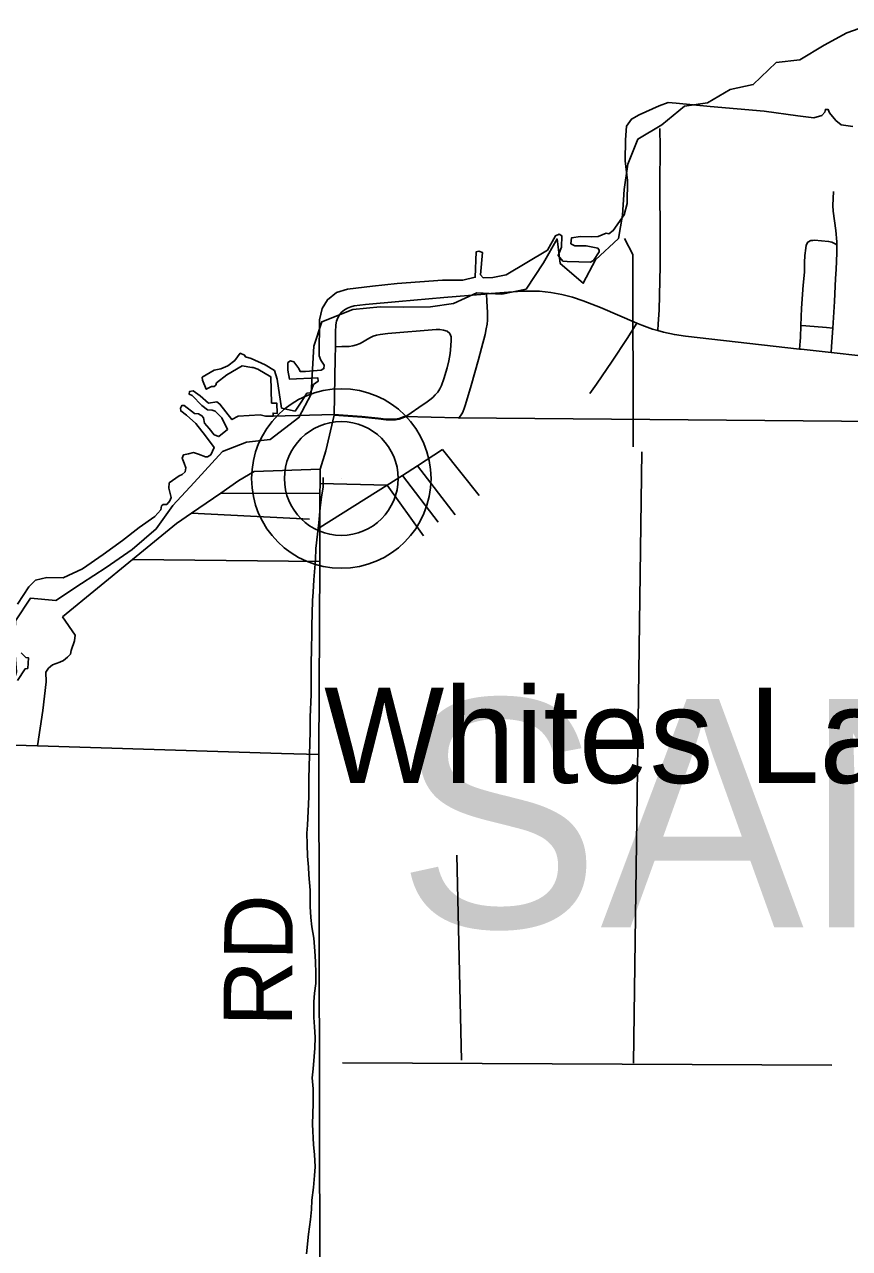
# Model space of a CAD drawing. Extents: x 0 to 34, y 0 to 22.
# Drawn here: x 4.494 to 4.836, y 15.153 to 15.66 of the extents above; entities that cross this region are included whole.
import ezdxf

# ---------------------------------------------------------------- set-up
doc = ezdxf.new("R2010")
doc.units = 0
for name, color, linetype in [('GM_X_Corporation', 7, 'Continuous'), ('GM_X_County_Road', 7, 'Continuous'), ('GM_X_County_Road_Text', 7, 'Continuous'), ('GM_X_County_Text', 7, 'Continuous'), ('GM_X_Major_Lake', 7, 'Continuous'), ('GM_X_Minor_River', 7, 'Continuous'), ('GM_X_Township_Road', 7, 'Continuous'), ('GM_X_Unincorporated', 7, 'Continuous'), ('GM_X_Unincorporated_Location', 7, 'Continuous'), ('GM_X_Unincorporated_Text', 7, 'Continuous')]:
    doc.layers.add(name, color=color, linetype=linetype)

msp = doc.modelspace()

# ---------------------------------------------------------------- linework, layer by layer
at = {"layer": 'GM_X_Corporation'}
for points in [[(4.83759, 15.61794), (4.83274, 15.61862), (4.83053, 15.62033), (4.82789, 15.62356), (4.82738, 15.62492), (4.82618, 15.62501), (4.82593, 15.6239), (4.82474, 15.62254), (4.82141, 15.62152), (4.81469, 15.62237), (4.80072, 15.62424), (4.77841, 15.6262), (4.76427, 15.62756), (4.76095, 15.62782), (4.75729, 15.62646), (4.74894, 15.62279), (4.74571, 15.62101), (4.74375, 15.61802), (4.74324, 15.61232), (4.74315, 15.60363), (4.74409, 15.59546), (4.744, 15.586), (4.74272, 15.58124), (4.73821, 15.57476), (4.73642, 15.5734), (4.73523, 15.57366), (4.73361, 15.57306), (4.73191, 15.57229), (4.72936, 15.57221), (4.72467, 15.57229), (4.72084, 15.5717), (4.72058, 15.56931), (4.7222, 15.56846), (4.72416, 15.56846), (4.72697, 15.56838), (4.73183, 15.56744), (4.73242, 15.56659), (4.73242, 15.56591), (4.73004, 15.56241), (4.72871, 15.56164), (4.71914, 15.56199), (4.71735, 15.56208), (4.71535, 15.56444), (4.71675, 15.56787), (4.71684, 15.57264), (4.71582, 15.57323), (4.7142, 15.57255), (4.71088, 15.56659), (4.69376, 15.55645), (4.68822, 15.55535), (4.68422, 15.55517), (4.6832, 15.55637), (4.68405, 15.56565), (4.68252, 15.56625), (4.68132, 15.56591), (4.68098, 15.55543), (4.67579, 15.55415), (4.66736, 15.55415), (4.64854, 15.55279), (4.6384, 15.55177), (4.62801, 15.55049), (4.62341, 15.54913), (4.61967, 15.54606), (4.61754, 15.5424), (4.61635, 15.53772), (4.61626, 15.52281), (4.61694, 15.52103), (4.61839, 15.51898), (4.61822, 15.51754), (4.61703, 15.51685), (4.61064, 15.51634), (4.60834, 15.51634), (4.60783, 15.51754), (4.60579, 15.52034), (4.60442, 15.52069), (4.60332, 15.52001), (4.60332, 15.51685), (4.60391, 15.51319), (4.61567, 15.5137), (4.61583, 15.51225), (4.61396, 15.51089), (4.61263, 15.50752), (4.61115, 15.50732), (4.60911, 15.504), (4.6063, 15.49991), (4.60069, 15.50116), (4.5988, 15.51319), (4.59778, 15.51668), (4.59386, 15.51915), (4.58807, 15.52171), (4.58569, 15.52239), (4.58535, 15.52316), (4.58356, 15.52392), (4.58126, 15.52086), (4.57837, 15.51873), (4.57555, 15.51745), (4.57275, 15.51694), (4.56781, 15.51396), (4.56789, 15.51268), (4.56942, 15.50893), (4.57164, 15.51004), (4.57275, 15.51004), (4.57343, 15.51072), (4.57368, 15.51157), (4.57794, 15.51489), (4.58432, 15.51873), (4.58833, 15.51804), (4.58893, 15.51804), (4.59088, 15.51728), (4.59616, 15.51413), (4.5965, 15.50323), (4.59872, 15.50314), (4.59889, 15.49897), (4.59718, 15.49906), (4.59718, 15.49786), (4.6223, 15.49844), (4.63398, 15.49766), (4.63939, 15.49717), (4.64073, 15.49699), (4.64387, 15.49661), (4.64651, 15.4965), (4.64782, 15.49659), (4.64938, 15.49687), (4.65084, 15.49738), (4.65156, 15.49772), (4.67388, 15.49716), (5.30969, 15.49153)], [(4.83759, 15.61794), (4.83274, 15.61862), (4.83053, 15.62033), (4.82789, 15.62356), (4.82738, 15.62492), (4.82618, 15.62501), (4.82593, 15.6239), (4.82474, 15.62254), (4.82141, 15.62152), (4.81469, 15.62237), (4.80072, 15.62424), (4.77841, 15.6262), (4.76427, 15.62756), (4.76095, 15.62782), (4.75729, 15.62646), (4.74894, 15.62279), (4.74571, 15.62101), (4.74375, 15.61802), (4.74324, 15.61232), (4.74315, 15.60363), (4.74409, 15.59546), (4.744, 15.586), (4.74272, 15.58124), (4.73821, 15.57476), (4.73642, 15.5734), (4.73523, 15.57366), (4.73361, 15.57306), (4.73191, 15.57229), (4.72936, 15.57221), (4.72467, 15.57229), (4.72084, 15.5717), (4.72058, 15.56931), (4.7222, 15.56846), (4.72416, 15.56846), (4.72697, 15.56838), (4.73183, 15.56744), (4.73242, 15.56659), (4.73242, 15.56591), (4.73004, 15.56241), (4.72871, 15.56164), (4.71914, 15.56199), (4.71735, 15.56208), (4.71535, 15.56444), (4.71675, 15.56787), (4.71684, 15.57264), (4.71582, 15.57323), (4.7142, 15.57255), (4.71088, 15.56659), (4.69376, 15.55645), (4.68822, 15.55535), (4.68422, 15.55517), (4.6832, 15.55637), (4.68405, 15.56565), (4.68252, 15.56625), (4.68132, 15.56591), (4.68098, 15.55543), (4.67579, 15.55415), (4.66736, 15.55415), (4.64854, 15.55279), (4.6384, 15.55177), (4.62801, 15.55049), (4.62341, 15.54913), (4.61967, 15.54606), (4.61754, 15.5424), (4.61635, 15.53772), (4.61626, 15.52281), (4.61694, 15.52103), (4.61839, 15.51898), (4.61822, 15.51754), (4.61703, 15.51685), (4.61064, 15.51634), (4.60834, 15.51634), (4.60783, 15.51754), (4.60579, 15.52034), (4.60442, 15.52069), (4.60332, 15.52001), (4.60332, 15.51685), (4.60391, 15.51319), (4.61567, 15.5137), (4.61583, 15.51225), (4.61396, 15.51089), (4.61263, 15.50752), (4.61115, 15.50732), (4.60911, 15.504), (4.6063, 15.49991), (4.60069, 15.50116), (4.5988, 15.51319), (4.59778, 15.51668), (4.59386, 15.51915), (4.58807, 15.52171), (4.58569, 15.52239), (4.58535, 15.52316), (4.58356, 15.52392), (4.58126, 15.52086), (4.57837, 15.51873), (4.57555, 15.51745), (4.57275, 15.51694), (4.56781, 15.51396), (4.56789, 15.51268), (4.56942, 15.50893), (4.57164, 15.51004), (4.57275, 15.51004), (4.57343, 15.51072), (4.57368, 15.51157), (4.57794, 15.51489), (4.58432, 15.51873), (4.58833, 15.51804), (4.58893, 15.51804), (4.59088, 15.51728), (4.59616, 15.51413), (4.5965, 15.50323), (4.59872, 15.50314), (4.59889, 15.49897), (4.59718, 15.49906), (4.59718, 15.49786), (4.6223, 15.49844), (4.63398, 15.49766), (4.63939, 15.49717), (4.64073, 15.49699), (4.64387, 15.49661), (4.64651, 15.4965), (4.64782, 15.49659), (4.64938, 15.49687), (4.65084, 15.49738), (4.65156, 15.49772), (4.67388, 15.49716), (5.30969, 15.49153)], [(5.30969, 15.49153), (4.67388, 15.49716), (4.65156, 15.49772), (4.65084, 15.49738), (4.64938, 15.49687), (4.64782, 15.49659), (4.64651, 15.4965), (4.64387, 15.49661), (4.64073, 15.49699), (4.63939, 15.49717), (4.63398, 15.49766), (4.6223, 15.49844), (4.59718, 15.49786), (4.59395, 15.49786), (4.59182, 15.49829), (4.5827, 15.49787), (4.58007, 15.49642), (4.57513, 15.5028), (4.57376, 15.50374), (4.57036, 15.50323), (4.56687, 15.50629), (4.56406, 15.50834), (4.56244, 15.508), (4.56235, 15.50698), (4.56363, 15.50638), (4.56763, 15.50229), (4.56993, 15.50042), (4.57189, 15.50025), (4.57308, 15.49982), (4.5759, 15.4971), (4.57828, 15.49233), (4.5747, 15.48935), (4.57275, 15.49011), (4.5707, 15.49275), (4.56866, 15.49497), (4.56831, 15.49718), (4.56763, 15.49795), (4.56627, 15.49871), (4.56457, 15.49897), (4.56031, 15.50221), (4.55929, 15.50221), (4.55878, 15.50118), (4.55886, 15.49999), (4.56125, 15.4982), (4.56508, 15.4948), (4.56908, 15.48969), (4.57268, 15.48483), (4.57129, 15.48173), (4.57002, 15.48091), (4.56908, 15.48091), (4.56625, 15.48202), (4.56411, 15.48271), (4.56214, 15.48219), (4.55999, 15.48177), (4.5594, 15.4804), (4.56025, 15.47825), (4.56094, 15.47637), (4.56068, 15.47474), (4.5594, 15.47362), (4.5582, 15.47302), (4.55408, 15.47011), (4.55391, 15.46797), (4.55485, 15.46402), (4.55434, 15.46265), (4.55305, 15.4612), (4.5516, 15.4612), (4.55082, 15.4606), (4.55065, 15.45897), (4.54817, 15.45614), (4.54165, 15.45168), (4.53471, 15.44628), (4.52674, 15.44045), (4.51808, 15.43454), (4.51011, 15.43077), (4.50334, 15.43094), (4.49863, 15.42974), (4.49588, 15.42708), (4.49117, 15.41988)], [(5.30969, 15.49153), (4.67388, 15.49716), (4.65156, 15.49772), (4.65084, 15.49738), (4.64938, 15.49687), (4.64782, 15.49659), (4.64651, 15.4965), (4.64387, 15.49661), (4.64073, 15.49699), (4.63939, 15.49717), (4.63398, 15.49766), (4.6223, 15.49844), (4.59718, 15.49786), (4.59395, 15.49786), (4.59182, 15.49829), (4.5827, 15.49787), (4.58007, 15.49642), (4.57513, 15.5028), (4.57376, 15.50374), (4.57036, 15.50323), (4.56687, 15.50629), (4.56406, 15.50834), (4.56244, 15.508), (4.56235, 15.50698), (4.56363, 15.50638), (4.56763, 15.50229), (4.56993, 15.50042), (4.57189, 15.50025), (4.57308, 15.49982), (4.5759, 15.4971), (4.57828, 15.49233), (4.5747, 15.48935), (4.57275, 15.49011), (4.5707, 15.49275), (4.56866, 15.49497), (4.56831, 15.49718), (4.56763, 15.49795), (4.56627, 15.49871), (4.56457, 15.49897), (4.56031, 15.50221), (4.55929, 15.50221), (4.55878, 15.50118), (4.55886, 15.49999), (4.56125, 15.4982), (4.56508, 15.4948), (4.56908, 15.48969), (4.57268, 15.48483), (4.57129, 15.48173), (4.57002, 15.48091), (4.56908, 15.48091), (4.56625, 15.48202), (4.56411, 15.48271), (4.56214, 15.48219), (4.55999, 15.48177), (4.5594, 15.4804), (4.56025, 15.47825), (4.56094, 15.47637), (4.56068, 15.47474), (4.5594, 15.47362), (4.5582, 15.47302), (4.55408, 15.47011), (4.55391, 15.46797), (4.55485, 15.46402), (4.55434, 15.46265), (4.55305, 15.4612), (4.5516, 15.4612), (4.55082, 15.4606), (4.55065, 15.45897), (4.54817, 15.45614), (4.54165, 15.45168), (4.53471, 15.44628), (4.52674, 15.44045), (4.51808, 15.43454), (4.51011, 15.43077), (4.50334, 15.43094), (4.49863, 15.42974), (4.49588, 15.42708), (4.49117, 15.41988)], [(4.49263, 15.39965), (4.4946, 15.39777), (4.49571, 15.3976), (4.49545, 15.39322), (4.49434, 15.39297), (4.49117, 15.38817)], [(4.49263, 15.39965), (4.4946, 15.39777), (4.49571, 15.3976), (4.49545, 15.39322), (4.49434, 15.39297), (4.49117, 15.38817)]]:
    msp.add_lwpolyline(points, dxfattribs=at)
at = {"layer": 'GM_X_County_Road'}
for points in [[(4.62298, 15.52659), (4.62301, 15.53267), (4.62312, 15.53572), (4.62342, 15.53716), (4.62396, 15.53854), (4.62467, 15.53984), (4.62558, 15.54098), (4.62603, 15.54136), (4.6267, 15.54191), (4.62799, 15.54265), (4.62938, 15.54318), (4.63083, 15.54353), (4.63543, 15.54414), (4.64932, 15.54532), (4.66789, 15.54698), (4.68491, 15.54841), (4.68565, 15.54847)], [(4.68565, 15.54847), (4.70029, 15.54957), (4.70469, 15.54969), (4.70766, 15.5496), (4.71226, 15.54911), (4.71681, 15.54829), (4.72129, 15.54712), (4.72568, 15.54565), (4.73289, 15.5428), (4.748, 15.53638)], [(4.748, 15.53638), (4.75007, 15.5355), (4.75448, 15.53391), (4.7567, 15.53328)], [(4.7567, 15.53328), (4.75899, 15.53262), (4.76358, 15.53163), (4.76821, 15.53092), (4.81541, 15.52563)], [(4.81541, 15.52563), (4.81612, 15.52555), (4.82854, 15.52416), (4.84084, 15.52279), (4.86556, 15.52), (4.87178, 15.51948), (4.87646, 15.51933), (4.88115, 15.51945), (4.88582, 15.51982), (4.89201, 15.52065), (4.89967, 15.52203), (4.96534, 15.53541)], [(4.62241, 15.49817), (4.62295, 15.5218), (4.62298, 15.52659)], [(4.61689, 14.92059), (4.61615, 15.35746), (4.61648, 15.43754), (4.61654, 15.45161), (4.6166, 15.46574), (4.61662, 15.46991), (4.61665, 15.47577), (4.619, 15.48339), (4.62241, 15.49817)]]:
    msp.add_lwpolyline(points, dxfattribs=at)
at = {"layer": 'GM_X_Major_Lake'}
for points in [[(4.5762, 15.48313), (4.58606, 15.48697), (4.59591, 15.48811), (4.60785, 15.49723), (4.61297, 15.50692), (4.61353, 15.51736), (4.6141, 15.52686), (4.61732, 15.53692), (4.63021, 15.54205), (4.64158, 15.54319), (4.65143, 15.543), (4.66243, 15.5432), (4.6719, 15.54453), (4.68157, 15.5489), (4.69199, 15.54833), (4.70204, 15.55042), (4.70924, 15.56143), (4.71492, 15.57131), (4.71625, 15.56106), (4.72573, 15.55289), (4.73084, 15.56258), (4.74032, 15.5715), (4.74202, 15.58119), (4.74278, 15.59183), (4.74429, 15.60227), (4.74846, 15.61272), (4.75831, 15.61861), (4.76779, 15.62639), (4.77727, 15.62773), (4.78674, 15.63323), (4.79622, 15.63532), (4.80569, 15.64444), (4.81555, 15.64558), (4.82559, 15.65166), (4.83507, 15.65679), (4.84492, 15.66021)], [(4.5762, 15.48312), (4.58606, 15.48697), (4.59591, 15.48811), (4.60785, 15.49723), (4.61297, 15.50692), (4.61353, 15.51736), (4.6141, 15.52686), (4.61732, 15.53692), (4.63021, 15.54205), (4.64158, 15.54319), (4.65143, 15.543), (4.66243, 15.5432), (4.6719, 15.54453), (4.68157, 15.5489), (4.69199, 15.54833), (4.70204, 15.55042), (4.70924, 15.56143), (4.71492, 15.57131), (4.71625, 15.56106), (4.72573, 15.55289), (4.73084, 15.56258), (4.74032, 15.5715), (4.74202, 15.58119), (4.74278, 15.59183), (4.74429, 15.60227), (4.74846, 15.61272), (4.75831, 15.61861), (4.76779, 15.62639), (4.77727, 15.62773), (4.78674, 15.63323), (4.79622, 15.63532), (4.80569, 15.64444), (4.81555, 15.64558), (4.82559, 15.65166), (4.83507, 15.65679), (4.84492, 15.66021)], [(4.3903, 15.32476), (4.40016, 15.33388), (4.40982, 15.33844), (4.42043, 15.34262), (4.43067, 15.3487), (4.44488, 15.35402), (4.45625, 15.35952), (4.46724, 15.36617), (4.47729, 15.3732), (4.48752, 15.38156), (4.49074, 15.39181), (4.48998, 15.40207), (4.49036, 15.41289), (4.49661, 15.42239), (4.50703, 15.42144), (4.51765, 15.42847), (4.52788, 15.43512), (4.53868, 15.44252), (4.54872, 15.45107), (4.55555, 15.46076), (4.56445, 15.47026), (4.5762, 15.48313)], [(4.3903, 15.32476), (4.40016, 15.33388), (4.40982, 15.33844), (4.42043, 15.34262), (4.43067, 15.3487), (4.44488, 15.35402), (4.45625, 15.35952), (4.46724, 15.36617), (4.47729, 15.3732), (4.48752, 15.38156), (4.49074, 15.39181), (4.48998, 15.40207), (4.49036, 15.41289), (4.49661, 15.42239), (4.50703, 15.42144), (4.51765, 15.42847), (4.52788, 15.43512), (4.53868, 15.44252), (4.54872, 15.45107), (4.55555, 15.46076), (4.56445, 15.47026), (4.5762, 15.48312)]]:
    msp.add_lwpolyline(points, dxfattribs=at)
at = {"layer": 'GM_X_Minor_River'}
for p, q in [((4.75003, 15.48301), (4.74655, 15.2296)), ((4.67334, 15.31573), (4.67523, 15.23075)), ((4.62591, 15.22966), (4.82884, 15.22869))]:
    msp.add_line(p, q, dxfattribs=at)
for points in [[(4.74283, 15.57146), (4.7463, 15.56483), (4.7465, 15.48507)], [(4.61796, 15.47235), (4.61785, 15.46837), (4.61716, 15.4644), (4.61665, 15.45985), (4.6161, 15.4536), (4.61558, 15.44886), (4.61484, 15.443), (4.61471, 15.43825), (4.61409, 15.42991), (4.61376, 15.42479), (4.61347, 15.42137), (4.61317, 15.41075), (4.61324, 15.40656), (4.61312, 15.40239), (4.61288, 15.39403), (4.61288, 15.38719), (4.61293, 15.38244), (4.61247, 15.37296), (4.61249, 15.36707), (4.61193, 15.34751), (4.61191, 15.33991), (4.61174, 15.33403), (4.61138, 15.32815), (4.6111, 15.32493), (4.61134, 15.32017), (4.6114, 15.31542), (4.61184, 15.31085), (4.61194, 15.30762), (4.61252, 15.30133), (4.61251, 15.29449), (4.61276, 15.28992), (4.61322, 15.28611), (4.61403, 15.28134), (4.61445, 15.27601), (4.61471, 15.27163), (4.61494, 15.26668), (4.61483, 15.2625), (4.61433, 15.25853), (4.61404, 15.25493), (4.61405, 15.24847), (4.61432, 15.24466), (4.61457, 15.24029), (4.61444, 15.23573), (4.61416, 15.23232), (4.61382, 15.2272), (4.61333, 15.22341), (4.61377, 15.21884), (4.61379, 15.21276), (4.61354, 15.20422), (4.61387, 15.19566), (4.61432, 15.19166), (4.61456, 15.18652), (4.61427, 15.18292), (4.61394, 15.17799), (4.61321, 15.17269), (4.61311, 15.16889), (4.61261, 15.16473), (4.61187, 15.15867), (4.61106, 15.15052)]]:
    msp.add_lwpolyline(points, dxfattribs=at)
at = {"layer": 'GM_X_Township_Road'}
for p, q in [((4.81578, 15.53042), (4.81598, 15.5354)), ((4.66738, 15.48394), (4.68262, 15.46485)), ((4.65698, 15.4772), (4.67266, 15.45696)), ((4.61662, 15.46991), (4.64452, 15.46924)), ((4.65078, 15.47318), (4.66559, 15.45379)), ((4.57542, 15.46594), (4.6166, 15.46574)), ((4.64452, 15.46924), (4.65945, 15.44815)), ((4.5633, 15.45758), (4.6123, 15.45511)), ((4.5389, 15.43842), (4.61648, 15.43754)), ((4.61615, 15.35746), (4.60058, 15.35795))]:
    msp.add_line(p, q, dxfattribs=at)
for points in [[(4.7567, 15.53328), (4.75687, 15.5361), (4.75721, 15.54172), (4.75764, 15.56012), (4.75765, 15.5722), (4.75757, 15.59385), (4.75764, 15.6093), (4.75753, 15.61704)], [(4.83093, 15.56889), (4.83093, 15.57014), (4.83053, 15.57475), (4.82935, 15.58277), (4.82925, 15.58519), (4.82957, 15.591)], [(4.81598, 15.5354), (4.81626, 15.54254), (4.8169, 15.55218), (4.81709, 15.55342), (4.81746, 15.5577), (4.81754, 15.56148), (4.81766, 15.56447), (4.81799, 15.56741), (4.81824, 15.56865), (4.81894, 15.57), (4.82015, 15.5707), (4.82099, 15.57068), (4.82168, 15.57084), (4.82746, 15.57023), (4.82888, 15.56993), (4.83017, 15.56928), (4.83093, 15.56889)], [(4.82919, 15.53431), (4.82989, 15.54529), (4.83041, 15.55489), (4.83065, 15.55863), (4.83095, 15.56552), (4.83093, 15.56889)], [(4.67399, 15.49688), (4.67515, 15.4983), (4.67568, 15.49914), (4.67603, 15.49991), (4.67641, 15.50104), (4.6769, 15.50265), (4.67924, 15.51053), (4.68227, 15.52131), (4.68359, 15.52602), (4.68506, 15.53172), (4.68557, 15.53405), (4.68587, 15.53601), (4.686, 15.53756), (4.68606, 15.54076), (4.68581, 15.54551), (4.68565, 15.54847)], [(4.7285, 15.50718), (4.73125, 15.51112), (4.73778, 15.52064), (4.744, 15.53001), (4.748, 15.53638)], [(4.62298, 15.52659), (4.62562, 15.52667), (4.62873, 15.52675), (4.63027, 15.52694), (4.63176, 15.52734), (4.63321, 15.5279), (4.63721, 15.53029), (4.63863, 15.53091), (4.64009, 15.5314), (4.6416, 15.53173), (4.64469, 15.53212), (4.66475, 15.53372), (4.6663, 15.5337), (4.66785, 15.53353), (4.66934, 15.53311), (4.67042, 15.53207), (4.67095, 15.53064), (4.67098, 15.52908), (4.67066, 15.52532)], [(4.81598, 15.5354), (4.81812, 15.53522), (4.82657, 15.53453), (4.82919, 15.53431)], [(4.82854, 15.52416), (4.8287, 15.52663), (4.82919, 15.53431)], [(4.81541, 15.52563), (4.81566, 15.52884), (4.81578, 15.53042)], [(4.65167, 15.49745), (4.65238, 15.49777), (4.65349, 15.49848), (4.65444, 15.49915), (4.65764, 15.50143), (4.66103, 15.50381), (4.66219, 15.50463), (4.66333, 15.50558), (4.66442, 15.50664), (4.66542, 15.50781), (4.66628, 15.50908), (4.66697, 15.51045), (4.668, 15.51335), (4.66932, 15.51779), (4.67004, 15.52077), (4.67054, 15.52378), (4.67066, 15.52532)], [(4.62241, 15.49817), (4.63409, 15.49738), (4.6395, 15.4969), (4.64084, 15.49671), (4.64398, 15.49634), (4.64662, 15.49622), (4.64793, 15.49631), (4.64949, 15.49659), (4.65095, 15.49711), (4.65167, 15.49745)], [(4.61654, 15.45161), (4.64452, 15.46924), (4.65078, 15.47318), (4.65698, 15.4772), (4.66738, 15.48394)], [(4.50981, 15.41462), (4.5389, 15.43842), (4.55715, 15.45334), (4.5633, 15.45758), (4.57542, 15.46594), (4.58299, 15.47116), (4.5893, 15.4749), (4.61665, 15.47577)], [(4.49942, 15.36114), (4.50165, 15.3757), (4.50309, 15.38767), (4.50294, 15.39167), (4.50409, 15.39337), (4.50563, 15.39468), (4.50868, 15.3958), (4.51021, 15.39654), (4.51193, 15.39786), (4.51309, 15.39918), (4.51348, 15.40069), (4.51485, 15.40468), (4.51506, 15.40696), (4.50981, 15.41462)], [(4.60058, 15.35795), (4.49942, 15.36114), (4.47603, 15.36187)]]:
    msp.add_lwpolyline(points, dxfattribs=at)
at = {"layer": 'GM_X_Unincorporated'}
for radius in [0.0372, 0.02358]:
    msp.add_circle((4.62543, 15.47195), radius, dxfattribs=at)
at = {"layer": 'GM_X_Unincorporated_Location'}
msp.add_line((4.62543, 15.47195), (4.62543, 15.47195), dxfattribs=at)

# ---------------------------------------------------------------- texts
at = {"layer": 'GM_X_County_Road_Text'}
msp.add_text('RD', height=0.028409, rotation=89.5063, dxfattribs=at).set_placement((4.60497, 15.24457))
at = {"layer": 'GM_X_County_Text'}
msp.add_text('SANDUSKY COUNTY', height=0.094697, rotation=0.0004, dxfattribs=at).set_placement((4.64837, 15.28579))
at = {"layer": 'GM_X_Unincorporated_Text'}
msp.add_text('Whites Landing', height=0.0394886, rotation=0, dxfattribs=at).set_placement((4.61829, 15.34571))

doc.saveas('drawing.dxf')
